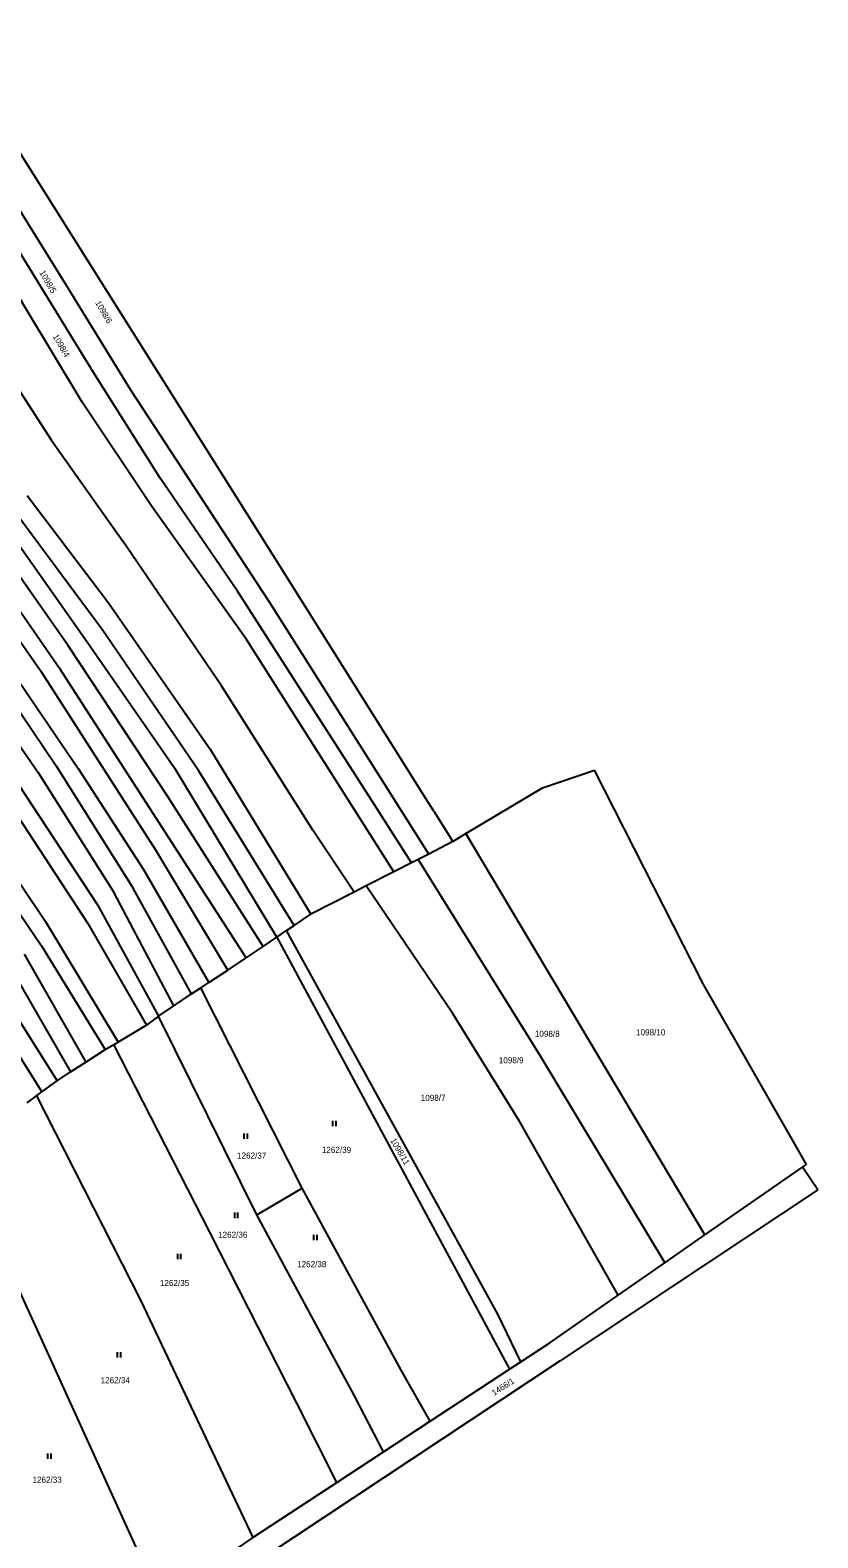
# Model space of a CAD drawing. Extents: x -580630 to -576196, y -1189024 to -1183567.
# Drawn here: x -576419.3 to -576198.4, y -1187195.1 to -1186772.6 of the extents above; entities that cross this region are included whole.
import ezdxf

# ---------------------------------------------------------------- set-up
doc = ezdxf.new("R2010")
doc.units = 0
for name, color, linetype in [('Vrstva 1', 7, 'Continuous'), ('Vrstva 13', 7, 'Continuous'), ('Vrstva 18', 7, 'Continuous'), ('Vrstva 25', 7, 'Continuous'), ('Vrstva 6', 7, 'Continuous')]:
    doc.layers.add(name, color=color, linetype=linetype)

msp = doc.modelspace()

# ---------------------------------------------------------------- linework, layer by layer
at = {"layer": 'Vrstva 1'}
for p, q in [((-576428.26, -1186908.73), (-576403.1, -1186944.3)), ((-576403.1, -1186944.3), (-576378.65, -1186979.56)), ((-576350.1, -1187026.73), (-576378.65, -1186979.56)), ((-576358.76, -1187032.58), (-576353.98, -1187029.35)), ((-576353.98, -1187029.35), (-576350.1, -1187026.73)), ((-576350.1, -1187026.73), (-576284.91, -1187147.85)), ((-576363.86, -1187036.02), (-576358.76, -1187032.58)), ((-576369.22, -1187039.46), (-576363.86, -1187036.02)), ((-576378.99, -1187046.04), (-576374.01, -1187042.67)), ((-576374.01, -1187042.67), (-576371.42, -1187040.93)), ((-576371.42, -1187040.93), (-576369.22, -1187039.46)), ((-576383.33, -1187048.95), (-576378.99, -1187046.04)), ((-576386.67, -1187051.4), (-576394.56, -1187056.18)), ((-576383.33, -1187048.95), (-576386.67, -1187051.4)), ((-576403.69, -1187061.77), (-576398.27, -1187058.28)), ((-576398.27, -1187058.28), (-576395.82, -1187056.89)), ((-576395.82, -1187056.89), (-576394.56, -1187056.18)), ((-576407.93, -1187064.54), (-576403.69, -1187061.77)), ((-576416.01, -1187070.12), (-576411.74, -1187067.05)), ((-576411.74, -1187067.05), (-576407.93, -1187064.54)), ((-576420.11, -1187073.22), (-576417.51, -1187071.25)), ((-576417.51, -1187071.25), (-576416.01, -1187070.12)), ((-576230.12, -1187110.19), (-576202.79, -1187091.18)), ((-576241.32, -1187117.99), (-576230.12, -1187110.19)), ((-576254.41, -1187127.09), (-576241.32, -1187117.99)), ((-576273.56, -1187140.41), (-576254.41, -1187127.09)), ((-576281.71, -1187145.75), (-576273.56, -1187140.41)), ((-576307.14, -1187162.41), (-576284.91, -1187147.85)), ((-576284.91, -1187147.85), (-576281.71, -1187145.75)), ((-576320.25, -1187171), (-576307.14, -1187162.41)), ((-576333.34, -1187179.57), (-576320.25, -1187171)), ((-576356.89, -1187195.01), (-576333.34, -1187179.57)), ((-576356.89, -1187195.01), (-576382.69, -1187212.71))]:
    msp.add_line(p, q, dxfattribs=at)
at = {"layer": 'Vrstva 13'}
for p, q in [((-576349.23, -1186922.92), (-576423.97, -1186804.04)), ((-576308.27, -1186988.07), (-576349.23, -1186922.92)), ((-576275.68, -1186984.91), (-576261.09, -1186979.97)), ((-576230.59, -1187039.88), (-576261.09, -1186979.97)), ((-576306.14, -1186991.46), (-576308.27, -1186988.07)), ((-576297.12, -1186997.73), (-576275.68, -1186984.91)), ((-576306.14, -1186991.46), (-576300.81, -1186999.93)), ((-576300.81, -1186999.93), (-576297.12, -1186997.73)), ((-576201.67, -1187090.5), (-576230.59, -1187039.88)), ((-576202.79, -1187091.18), (-576201.67, -1187090.5)), ((-576198.44, -1187097.58), (-576202.79, -1187091.18)), ((-576198.44, -1187097.58), (-576270.66, -1187145.5)), ((-576270.66, -1187145.5), (-576353.55, -1187200.45))]:
    msp.add_line(p, q, dxfattribs=at)
at = {"layer": 'Vrstva 25'}
for p, q in [((-576334.5, -1187078.22), (-576334.5, -1187079.72)), ((-576333.5, -1187079.72), (-576333.5, -1187078.22)), ((-576359.35, -1187081.77), (-576359.35, -1187083.27)), ((-576358.35, -1187083.27), (-576358.35, -1187081.77)), ((-576362.01, -1187103.97), (-576362.01, -1187105.47)), ((-576361.01, -1187105.47), (-576361.01, -1187103.97)), ((-576339.82, -1187110.18), (-576339.82, -1187111.68)), ((-576338.82, -1187111.68), (-576338.82, -1187110.18)), ((-576377.99, -1187115.51), (-576377.99, -1187117.01)), ((-576376.99, -1187117.01), (-576376.99, -1187115.51)), ((-576394.85, -1187143.04), (-576394.85, -1187144.54)), ((-576393.85, -1187144.54), (-576393.85, -1187143.04)), ((-576414.37, -1187171.45), (-576414.37, -1187172.95)), ((-576413.37, -1187172.95), (-576413.37, -1187171.45))]:
    msp.add_line(p, q, dxfattribs=at)
at = {"layer": 'Vrstva 6'}
for p, q in [((-576404.7, -1186876.84), (-576467.57, -1186772.6)), ((-576401.55, -1186868.57), (-576453.84, -1186783.39)), ((-576428.06, -1186813.81), (-576409.16, -1186844.09)), ((-576409.16, -1186844.09), (-576391.1, -1186873.42)), ((-576430.48, -1186861.01), (-576413.37, -1186887.43)), ((-576382.84, -1186898.13), (-576401.55, -1186868.57)), ((-576391.1, -1186873.42), (-576350.89, -1186934.95)), ((-576385.18, -1186906.04), (-576404.7, -1186876.84)), ((-576413.37, -1186887.43), (-576393.3, -1186915.76)), ((-576361.1, -1186929.83), (-576382.84, -1186898.13)), ((-576420.11, -1186902.97), (-576397.3, -1186933.05)), ((-576398.86, -1186940.88), (-576424.6, -1186906.19)), ((-576358.67, -1186943.35), (-576385.18, -1186906.04)), ((-576439.15, -1186910.91), (-576411.01, -1186951.43)), ((-576408.69, -1186944.93), (-576433.75, -1186909.28)), ((-576365.63, -1186956.34), (-576393.3, -1186915.76)), ((-576451.94, -1186919.97), (-576411.98, -1186978.75)), ((-576447.09, -1186918.98), (-576405.8, -1186979.52)), ((-576439.62, -1186918.74), (-576416.04, -1186952.56)), ((-576455.83, -1186924.53), (-576417.04, -1186980.67)), ((-576460.21, -1186926.68), (-576400.41, -1187017.72)), ((-576462.64, -1186932.11), (-576403.1, -1187022.91)), ((-576397.3, -1186933.05), (-576368.78, -1186974.11)), ((-576324.86, -1186986.34), (-576361.1, -1186929.83)), ((-576307.52, -1187003.49), (-576350.89, -1186934.95)), ((-576372.06, -1186980.11), (-576398.86, -1186940.88)), ((-576380.78, -1186987.26), (-576408.69, -1186944.93)), ((-576317.32, -1187008.43), (-576358.67, -1186943.35)), ((-576384.03, -1187002.42), (-576416.04, -1186952.56)), ((-576358.76, -1187032.58), (-576411.01, -1186951.43)), ((-576340.05, -1186996.82), (-576365.63, -1186956.34)), ((-576456.31, -1186969.94), (-576416.1, -1187029.22)), ((-576368.78, -1186974.11), (-576340.58, -1187020.3)), ((-576445.56, -1186976.91), (-576415.02, -1187022.34)), ((-576411.98, -1186978.75), (-576390.33, -1187013.23)), ((-576405.8, -1186979.52), (-576387.54, -1187007.77)), ((-576417.04, -1186980.67), (-576395.68, -1187014.38)), ((-576345.26, -1187023.46), (-576372.06, -1186980.11)), ((-576353.98, -1187029.35), (-576380.78, -1186987.26)), ((-576312.41, -1187005.9), (-576324.86, -1186986.34)), ((-576328.43, -1187014.15), (-576340.05, -1186996.82)), ((-576300.81, -1186999.93), (-576307.52, -1187003.49)), ((-576230.12, -1187110.19), (-576297.12, -1186997.73)), ((-576363.86, -1187036.02), (-576384.03, -1187002.42)), ((-576310.52, -1187004.97), (-576312.41, -1187005.9)), ((-576307.52, -1187003.49), (-576310.52, -1187004.97)), ((-576310.52, -1187004.97), (-576276.26, -1187060)), ((-576387.54, -1187007.77), (-576369.22, -1187039.46)), ((-576317.32, -1187008.43), (-576325.03, -1187012.4)), ((-576312.41, -1187005.9), (-576317.32, -1187008.43)), ((-576374.01, -1187042.67), (-576390.33, -1187013.23)), ((-576325.03, -1187012.4), (-576328.43, -1187014.15)), ((-576300.88, -1187048.11), (-576325.03, -1187012.4)), ((-576400.41, -1187017.72), (-576383.33, -1187048.95)), ((-576378.99, -1187046.04), (-576395.68, -1187014.38)), ((-576328.43, -1187014.15), (-576340.58, -1187020.3)), ((-576441.9, -1187019.13), (-576411.74, -1187067.05)), ((-576345.26, -1187023.46), (-576340.58, -1187020.3)), ((-576444.96, -1187024.35), (-576416.01, -1187070.12)), ((-576415.02, -1187022.34), (-576394.56, -1187056.18)), ((-576403.1, -1187022.91), (-576386.67, -1187051.4)), ((-576350.1, -1187026.73), (-576347.39, -1187024.9)), ((-576347.39, -1187024.9), (-576345.26, -1187023.46)), ((-576288.2, -1187132.44), (-576347.39, -1187024.9)), ((-576416.1, -1187029.22), (-576398.27, -1187058.28)), ((-576420.95, -1187031.58), (-576403.69, -1187061.77)), ((-576422.96, -1187038.55), (-576407.93, -1187064.54)), ((-576343.06, -1187097.08), (-576371.42, -1187040.93)), ((-576355.75, -1187104.56), (-576383.33, -1187048.95)), ((-576281.95, -1187078.52), (-576300.88, -1187048.11)), ((-576368.86, -1187109.43), (-576395.82, -1187056.89)), ((-576276.26, -1187060), (-576241.32, -1187117.99)), ((-576417.51, -1187071.25), (-576388.26, -1187128.64)), ((-576254.41, -1187127.09), (-576281.95, -1187078.52)), ((-576414.86, -1187142.07), (-576439.85, -1187087.52)), ((-576355.75, -1187104.56), (-576343.06, -1187097.08)), ((-576315.22, -1187148.07), (-576343.06, -1187097.08)), ((-576328.3, -1187155.26), (-576355.75, -1187104.56)), ((-576344.53, -1187157.34), (-576368.86, -1187109.43)), ((-576388.26, -1187128.64), (-576356.89, -1187195.01)), ((-576281.71, -1187145.75), (-576288.2, -1187132.44)), ((-576382.69, -1187212.71), (-576414.86, -1187142.07)), ((-576307.14, -1187162.41), (-576315.22, -1187148.07)), ((-576333.34, -1187179.57), (-576344.53, -1187157.34)), ((-576320.25, -1187171), (-576328.3, -1187155.26))]:
    msp.add_line(p, q, dxfattribs=at)

# ---------------------------------------------------------------- texts
at = {"layer": 'Vrstva 18'}
for s, rotation, p in [('1098/5', 300.17259, (-576416.768, -1186840.52)), ('1098/6', 300.0007, (-576401.104, -1186848.995)), ('1098/4', 300.17259, (-576413.024, -1186858.441)), ('1098/11', 300.40177, (-576318.384, -1187083.734)), ('1466/1', 32.20023, (-576289.219, -1187155.326))]:
    msp.add_text(s, height=1.7, rotation=rotation, dxfattribs=at).set_placement(p)
for s, p in [('1098/8', (-576277.778, -1187054.71)), ('1098/10', (-576249.416, -1187054.29)), ('1098/9', (-576287.898, -1187062.11)), ('1098/7', (-576309.778, -1187072.65)), ('1262/39', (-576337.498, -1187087.22)), ('1262/37', (-576361.278, -1187088.82)), ('1262/36', (-576366.598, -1187111.01)), ('1262/38', (-576344.448, -1187119.25)), ('1262/35', (-576382.905, -1187124.53)), ('1262/34', (-576399.538, -1187151.78)), ('1262/33', (-576418.625, -1187179.67))]:
    msp.add_text(s, height=1.7, dxfattribs=at).set_placement(p)

doc.saveas('drawing.dxf')
